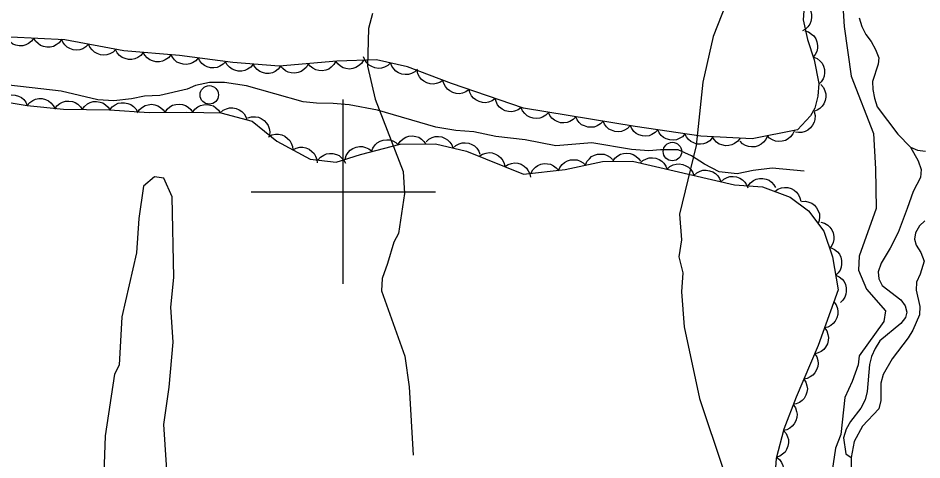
# Model space of a CAD drawing. Extents: x 282461 to 284471, y 5554090 to 5557646.
# Drawn here: x 283364.7 to 283462.8, y 5556370.9 to 5556418.8 of the extents above; entities that cross this region are included whole.
import ezdxf

# ---------------------------------------------------------------- set-up
doc = ezdxf.new("R2010")
doc.units = 0
for name, color, linetype in [('Niveau 2', 7, 'Continuous'), ('Niveau 22', 7, 'Continuous'), ('Niveau 36', 7, 'Continuous'), ('Niveau 4', 7, 'Continuous'), ('Niveau 44', 7, 'Continuous'), ('Niveau 61', 7, 'Continuous'), ('Niveau 7', 7, 'Continuous')]:
    doc.layers.add(name, color=color, linetype=linetype)

msp = doc.modelspace()

# ---------------------------------------------------------------- linework, layer by layer
at = {"layer": 'Niveau 2'}
for points in [[(283454.07, 5556423.13), (283454.38, 5556417.93), (283455.15, 5556412.56), (283457.57, 5556406.31), (283457.81, 5556402.5), (283457.86, 5556398.2), (283456.01, 5556393.02), (283455.94, 5556391.5), (283456.83, 5556389.44), (283458.88, 5556387.09), (283458.69, 5556385.94), (283456.03, 5556382.22), (283455.9, 5556381.24), (283455.26, 5556379.43), (283454.46, 5556377.69), (283454.03, 5556373.66), (283453.46, 5556372.2), (283452.63, 5556366.62)], [(283441.56, 5556420.43), (283440.15, 5556416.86), (283439.05, 5556411.9), (283438.31, 5556405.02), (283436.5, 5556397.58), (283436.74, 5556394.79), (283436.44, 5556392.95), (283436.87, 5556391.19), (283436.71, 5556389.16), (283437.01, 5556385.35), (283438.69, 5556377.57), (283441.27, 5556369.79)], [(283403.17, 5556419.35), (283402.73, 5556417.7), (283402.63, 5556413.63), (283403.46, 5556410.06), (283406.5, 5556402.22), (283406.63, 5556399.82), (283405.98, 5556395.46), (283405.5, 5556394.52), (283404.81, 5556392.22), (283404.21, 5556390.61), (283404.15, 5556389.25), (283406.67, 5556382.18), (283407.17, 5556378.84), (283407.59, 5556371.44)], [(283381.12, 5556365.44), (283380.5, 5556374.75), (283381.09, 5556378.79), (283381.52, 5556383.69), (283381.27, 5556387.5), (283381.59, 5556390.69), (283381.4, 5556399.45), (283380.5, 5556401.48), (283379.49, 5556401.62), (283378.32, 5556400.62), (283377.8, 5556397.09), (283377.53, 5556393.38), (283375.96, 5556386.43)], [(283375.96, 5556386.43), (283375.65, 5556381.2), (283375.17, 5556380.21), (283374.15, 5556373.54), (283373.88, 5556366.38)]]:
    msp.add_lwpolyline(points, dxfattribs=at)
at = {"layer": 'Niveau 22'}
msp.add_lwpolyline([(283450.05, 5556402.25), (283446.56, 5556402.56), (283444.52, 5556402.31), (283442.79, 5556401.94), (283440.81, 5556402.15), (283439.23, 5556403), (283437.82, 5556403.92), (283436.36, 5556404.54), (283434.45, 5556404.57), (283433.17, 5556404.44), (283431.31, 5556404.6), (283427, 5556405.3), (283423.07, 5556404.97), (283419.75, 5556405.62), (283416.57, 5556405.99), (283414.19, 5556406.49), (283412.21, 5556406.64), (283410.05, 5556407.02), (283403.7, 5556408.87), (283400.65, 5556409.42), (283398.9, 5556409.57), (283397.1, 5556409.61), (283395.65, 5556409.76), (283389.48, 5556411.49), (283387.1, 5556411.87), (283385.47, 5556411.85), (283383.96, 5556411.55), (283383.04, 5556411.13), (283380.08, 5556410.46), (283378.4, 5556410.38), (283377.01, 5556410.07), (283375.09, 5556409.88), (283373.35, 5556409.97), (283369.38, 5556410.92), (283361.44, 5556411.81)], dxfattribs=at)
at = {"layer": 'Niveau 36'}
for centre in [(283385.444, 5556410.518), (283435.747, 5556404.368)]:
    msp.add_circle(centre, 1, dxfattribs=at)
at = {"layer": 'Niveau 4'}
for points in [[(283456.01, 5556418.86), (283456.31, 5556417.94), (283456.73, 5556417.07), (283457.32, 5556416.32), (283457.79, 5556415.45), (283458.15, 5556414.53), (283458.1, 5556413.83), (283457.48, 5556411.96), (283457.5, 5556411.09), (283457.68, 5556410.16), (283457.98, 5556409.23), (283460.23, 5556406.24), (283461.58, 5556404.86), (283462.34, 5556404.52), (283463.22, 5556404.41)], [(283463.16, 5556396.85), (283462.58, 5556396.32), (283462.12, 5556395.56), (283462.02, 5556394.86), (283462.2, 5556394.22), (283462.73, 5556393.41), (283463.09, 5556392.48), (283462.64, 5556391.08), (283462.24, 5556390.21), (283462.2, 5556389.33), (283462.62, 5556387.54), (283462.58, 5556386.66), (283461.84, 5556384.97), (283461.33, 5556384.15), (283459.61, 5556381.86), (283458.64, 5556380.16), (283458.36, 5556379.23), (283458.38, 5556377.37), (283458.16, 5556376.44), (283456.38, 5556374.56), (283455.47, 5556372.92), (283455.14, 5556371.17), (283455.11, 5556368.26)]]:
    msp.add_lwpolyline(points, dxfattribs=at)
at = {"layer": 'Niveau 44'}
for points in [[(283450.06, 5556420.45), (283450.39, 5556420.2), (283450.63, 5556419.87), (283450.78, 5556419.58), (283450.85, 5556419.23), (283450.86, 5556418.86), (283450.77, 5556418.49), (283450.67, 5556418.18), (283450.46, 5556417.9), (283450.19, 5556417.64), (283449.88, 5556417.46)], [(283450.01, 5556419.63), (283449.95, 5556418.65), (283450.42, 5556416.51), (283451.14, 5556414.31), (283451.63, 5556411.76), (283451.53, 5556410.36), (283451.2, 5556409.08), (283450.75, 5556408.26), (283449.32, 5556406.73), (283444.41, 5556405.74), (283438.82, 5556406.03), (283431.68, 5556407.1), (283419.57, 5556409.06), (283411.76, 5556411.76), (283406.97, 5556413.56), (283403.59, 5556414.33), (283399.29, 5556414.17), (283393.03, 5556413.63), (283388.02, 5556414.04), (283382.21, 5556414.79), (283376.16, 5556415.3), (283369.75, 5556416.5), (283358.01, 5556417.06)], [(283366.4, 5556416.66), (283366.15, 5556416.33), (283365.82, 5556416.08), (283365.53, 5556415.93), (283365.19, 5556415.85), (283364.82, 5556415.84), (283364.44, 5556415.92), (283364.13, 5556416.02), (283363.85, 5556416.23), (283363.59, 5556416.5), (283363.4, 5556416.8)], [(283450.11, 5556417.46), (283450.51, 5556417.34), (283450.85, 5556417.12), (283451.1, 5556416.91), (283451.3, 5556416.61), (283451.44, 5556416.27), (283451.5, 5556415.89), (283451.51, 5556415.57), (283451.42, 5556415.23), (283451.26, 5556414.89), (283451.04, 5556414.61)], [(283369.4, 5556416.52), (283369.15, 5556416.18), (283368.82, 5556415.94), (283368.53, 5556415.78), (283368.18, 5556415.71), (283367.81, 5556415.7), (283367.44, 5556415.78), (283367.13, 5556415.88), (283366.85, 5556416.09), (283366.59, 5556416.35), (283366.4, 5556416.66)], [(283372.35, 5556416.01), (283372.06, 5556415.72), (283371.7, 5556415.52), (283371.39, 5556415.41), (283371.04, 5556415.38), (283370.67, 5556415.42), (283370.31, 5556415.55), (283370.02, 5556415.69), (283369.77, 5556415.94), (283369.55, 5556416.24), (283369.4, 5556416.57)], [(283375.3, 5556415.46), (283375.01, 5556415.16), (283374.65, 5556414.97), (283374.34, 5556414.85), (283373.99, 5556414.83), (283373.62, 5556414.86), (283373.26, 5556415), (283372.97, 5556415.14), (283372.72, 5556415.39), (283372.49, 5556415.68), (283372.35, 5556416.01)], [(283378.28, 5556415.12), (283378.02, 5556414.8), (283377.68, 5556414.57), (283377.38, 5556414.42), (283377.04, 5556414.36), (283376.67, 5556414.36), (283376.3, 5556414.45), (283375.99, 5556414.57), (283375.71, 5556414.79), (283375.46, 5556415.06), (283375.29, 5556415.37)], [(283381.27, 5556414.87), (283381.01, 5556414.54), (283380.67, 5556414.32), (283380.37, 5556414.17), (283380.03, 5556414.11), (283379.66, 5556414.11), (283379.29, 5556414.2), (283378.98, 5556414.32), (283378.7, 5556414.53), (283378.46, 5556414.81), (283378.28, 5556415.12)], [(283384.25, 5556414.53), (283383.97, 5556414.21), (283383.63, 5556414), (283383.32, 5556413.87), (283382.98, 5556413.82), (283382.61, 5556413.84), (283382.24, 5556413.95), (283381.94, 5556414.07), (283381.67, 5556414.3), (283381.44, 5556414.59), (283381.27, 5556414.91)], [(283387.23, 5556414.14), (283386.95, 5556413.83), (283386.6, 5556413.62), (283386.3, 5556413.48), (283385.95, 5556413.44), (283385.58, 5556413.45), (283385.22, 5556413.56), (283384.92, 5556413.69), (283384.65, 5556413.92), (283384.41, 5556414.21), (283384.25, 5556414.53)], [(283390.21, 5556413.86), (283389.95, 5556413.53), (283389.61, 5556413.31), (283389.32, 5556413.16), (283388.97, 5556413.09), (283388.6, 5556413.09), (283388.23, 5556413.19), (283387.93, 5556413.3), (283387.65, 5556413.52), (283387.4, 5556413.79), (283387.22, 5556414.11)], [(283393.2, 5556413.62), (283392.94, 5556413.29), (283392.61, 5556413.06), (283392.31, 5556412.91), (283391.96, 5556412.85), (283391.59, 5556412.85), (283391.22, 5556412.94), (283390.92, 5556413.06), (283390.64, 5556413.27), (283390.39, 5556413.55), (283390.21, 5556413.86)], [(283396.19, 5556413.9), (283395.99, 5556413.54), (283395.7, 5556413.26), (283395.43, 5556413.06), (283395.1, 5556412.94), (283394.73, 5556412.88), (283394.35, 5556412.91), (283394.03, 5556412.97), (283393.72, 5556413.14), (283393.43, 5556413.37), (283393.2, 5556413.64)], [(283399.18, 5556414.16), (283398.98, 5556413.8), (283398.69, 5556413.51), (283398.42, 5556413.32), (283398.09, 5556413.2), (283397.72, 5556413.14), (283397.34, 5556413.17), (283397.02, 5556413.23), (283396.71, 5556413.4), (283396.42, 5556413.62), (283396.19, 5556413.9)], [(283402.18, 5556414.28), (283401.96, 5556413.92), (283401.65, 5556413.66), (283401.38, 5556413.47), (283401.04, 5556413.37), (283400.67, 5556413.32), (283400.29, 5556413.37), (283399.98, 5556413.45), (283399.68, 5556413.63), (283399.39, 5556413.88), (283399.18, 5556414.17)], [(283405.14, 5556413.98), (283404.84, 5556413.69), (283404.47, 5556413.51), (283404.16, 5556413.41), (283403.81, 5556413.39), (283403.44, 5556413.45), (283403.09, 5556413.59), (283402.8, 5556413.75), (283402.55, 5556414), (283402.35, 5556414.31), (283402.21, 5556414.64)], [(283408.07, 5556413.31), (283407.76, 5556413.02), (283407.4, 5556412.85), (283407.08, 5556412.74), (283406.73, 5556412.73), (283406.37, 5556412.78), (283406.01, 5556412.92), (283405.72, 5556413.08), (283405.48, 5556413.34), (283405.27, 5556413.64), (283405.14, 5556413.98)], [(283451.08, 5556414.62), (283451.47, 5556414.45), (283451.78, 5556414.19), (283452, 5556413.94), (283452.15, 5556413.63), (283452.25, 5556413.27), (283452.26, 5556412.89), (283452.23, 5556412.56), (283452.1, 5556412.24), (283451.9, 5556411.92), (283451.65, 5556411.67)], [(283410.83, 5556412.11), (283410.49, 5556411.87), (283410.1, 5556411.74), (283409.78, 5556411.68), (283409.43, 5556411.71), (283409.07, 5556411.81), (283408.74, 5556412), (283408.48, 5556412.2), (283408.27, 5556412.48), (283408.11, 5556412.81), (283408.02, 5556413.16)], [(283413.66, 5556411.1), (283413.32, 5556410.85), (283412.94, 5556410.71), (283412.62, 5556410.64), (283412.27, 5556410.67), (283411.91, 5556410.76), (283411.57, 5556410.94), (283411.31, 5556411.13), (283411.09, 5556411.41), (283410.92, 5556411.74), (283410.82, 5556412.08)], [(283416.49, 5556410.12), (283416.16, 5556409.87), (283415.78, 5556409.73), (283415.46, 5556409.66), (283415.1, 5556409.69), (283414.75, 5556409.78), (283414.41, 5556409.96), (283414.14, 5556410.15), (283413.93, 5556410.43), (283413.75, 5556410.76), (283413.66, 5556411.1)], [(283451.86, 5556411.63), (283452.13, 5556411.32), (283452.3, 5556410.95), (283452.4, 5556410.63), (283452.4, 5556410.28), (283452.34, 5556409.91), (283452.18, 5556409.56), (283452.02, 5556409.28), (283451.76, 5556409.04), (283451.45, 5556408.84), (283451.11, 5556408.72)], [(283362.18, 5556409.93), (283365.68, 5556409.38), (283369.63, 5556408.96), (283374.63, 5556408.89), (283378.93, 5556408.59), (283383, 5556408.63), (283386.72, 5556408.55), (283390.1, 5556407.66), (283392.79, 5556405.48), (283396.42, 5556403.54), (283399.21, 5556403.22), (283401.88, 5556404.06), (283406.17, 5556405.15), (283410, 5556405.19), (283413.38, 5556404.41), (283419.57, 5556401.91), (283424.1, 5556402.42), (283428.16, 5556403.28), (283431.41, 5556403.31), (283442.48, 5556400.75), (283445.51, 5556400.55), (283448.54, 5556399.42), (283450.53, 5556397.93), (283452.18, 5556395.74), (283453.13, 5556392.96), (283453.75, 5556389.36), (283451.55, 5556383.31), (283449.18, 5556377.73), (283447.84, 5556374.23), (283447.02, 5556371.08), (283446.83, 5556368.61)], [(283362.72, 5556409.85), (283363.01, 5556410.15), (283363.36, 5556410.35), (283363.66, 5556410.48), (283364.01, 5556410.52), (283364.38, 5556410.49), (283364.74, 5556410.37), (283365.04, 5556410.23), (283365.3, 5556410), (283365.53, 5556409.71), (283365.68, 5556409.38)], [(283365.68, 5556409.38), (283365.95, 5556409.7), (283366.29, 5556409.92), (283366.59, 5556410.06), (283366.94, 5556410.11), (283367.31, 5556410.11), (283367.68, 5556410), (283367.98, 5556409.88), (283368.25, 5556409.66), (283368.49, 5556409.38), (283368.66, 5556409.06)], [(283419.33, 5556409.14), (283419, 5556408.89), (283418.61, 5556408.75), (283418.29, 5556408.68), (283417.94, 5556408.71), (283417.58, 5556408.8), (283417.25, 5556408.98), (283416.98, 5556409.17), (283416.76, 5556409.45), (283416.59, 5556409.78), (283416.49, 5556410.12)], [(283368.66, 5556408.97), (283368.9, 5556409.32), (283369.22, 5556409.57), (283369.5, 5556409.74), (283369.84, 5556409.82), (283370.21, 5556409.85), (283370.59, 5556409.78), (283370.9, 5556409.69), (283371.19, 5556409.49), (283371.46, 5556409.23), (283371.66, 5556408.93)], [(283371.66, 5556408.93), (283371.9, 5556409.27), (283372.21, 5556409.53), (283372.5, 5556409.69), (283372.84, 5556409.78), (283373.21, 5556409.81), (283373.59, 5556409.74), (283373.9, 5556409.64), (283374.19, 5556409.45), (283374.46, 5556409.19), (283374.65, 5556408.89)], [(283374.65, 5556408.89), (283374.91, 5556409.22), (283375.24, 5556409.45), (283375.54, 5556409.6), (283375.88, 5556409.67), (283376.25, 5556409.67), (283376.62, 5556409.58), (283376.93, 5556409.47), (283377.21, 5556409.26), (283377.47, 5556408.99), (283377.65, 5556408.68)], [(283377.64, 5556408.58), (283377.87, 5556408.93), (283378.19, 5556409.18), (283378.47, 5556409.36), (283378.81, 5556409.45), (283379.17, 5556409.49), (283379.55, 5556409.43), (283379.87, 5556409.34), (283380.16, 5556409.15), (283380.44, 5556408.9), (283380.64, 5556408.61)], [(283380.64, 5556408.61), (283380.87, 5556408.95), (283381.18, 5556409.21), (283381.46, 5556409.39), (283381.8, 5556409.48), (283382.17, 5556409.52), (283382.55, 5556409.46), (283382.86, 5556409.37), (283383.16, 5556409.18), (283383.43, 5556408.93), (283383.64, 5556408.64)], [(283383.64, 5556408.62), (283383.88, 5556408.96), (283384.2, 5556409.21), (283384.49, 5556409.37), (283384.83, 5556409.45), (283385.2, 5556409.48), (283385.57, 5556409.41), (283385.89, 5556409.31), (283386.17, 5556409.11), (283386.44, 5556408.85), (283386.64, 5556408.55)], [(283386.64, 5556408.57), (283386.95, 5556408.85), (283387.32, 5556409.01), (283387.64, 5556409.11), (283387.99, 5556409.11), (283388.36, 5556409.05), (283388.7, 5556408.89), (283388.99, 5556408.72), (283389.22, 5556408.46), (283389.42, 5556408.15), (283389.54, 5556407.81)], [(283422.28, 5556408.62), (283422, 5556408.32), (283421.64, 5556408.11), (283421.34, 5556407.99), (283420.99, 5556407.96), (283420.62, 5556407.98), (283420.26, 5556408.11), (283419.96, 5556408.24), (283419.7, 5556408.48), (283419.47, 5556408.77), (283419.32, 5556409.1)], [(283389.65, 5556408.03), (283390.05, 5556408.15), (283390.46, 5556408.15), (283390.78, 5556408.1), (283391.1, 5556407.96), (283391.41, 5556407.75), (283391.66, 5556407.46), (283391.85, 5556407.2), (283391.96, 5556406.86), (283392.01, 5556406.5), (283391.98, 5556406.14)], [(283425.24, 5556408.14), (283424.96, 5556407.84), (283424.61, 5556407.64), (283424.3, 5556407.51), (283423.95, 5556407.48), (283423.58, 5556407.5), (283423.22, 5556407.63), (283422.92, 5556407.76), (283422.66, 5556408), (283422.43, 5556408.29), (283422.28, 5556408.62)], [(283428.21, 5556407.66), (283427.92, 5556407.36), (283427.57, 5556407.16), (283427.26, 5556407.03), (283426.91, 5556407), (283426.54, 5556407.02), (283426.18, 5556407.15), (283425.88, 5556407.28), (283425.62, 5556407.52), (283425.4, 5556407.82), (283425.24, 5556408.14)], [(283451.14, 5556408.67), (283451.23, 5556408.27), (283451.2, 5556407.86), (283451.13, 5556407.54), (283450.97, 5556407.23), (283450.74, 5556406.94), (283450.44, 5556406.7), (283450.16, 5556406.53), (283449.81, 5556406.45), (283449.44, 5556406.43), (283449.09, 5556406.48)], [(283431.17, 5556407.18), (283430.88, 5556406.88), (283430.53, 5556406.68), (283430.22, 5556406.55), (283429.87, 5556406.52), (283429.5, 5556406.54), (283429.14, 5556406.67), (283428.85, 5556406.8), (283428.59, 5556407.04), (283428.36, 5556407.34), (283428.21, 5556407.66)], [(283434.14, 5556406.73), (283433.85, 5556406.42), (283433.5, 5556406.22), (283433.2, 5556406.09), (283432.85, 5556406.05), (283432.48, 5556406.07), (283432.11, 5556406.19), (283431.82, 5556406.33), (283431.56, 5556406.56), (283431.32, 5556406.85), (283431.17, 5556407.18)], [(283391.87, 5556405.97), (283392.24, 5556406.17), (283392.64, 5556406.24), (283392.97, 5556406.26), (283393.31, 5556406.18), (283393.65, 5556406.04), (283393.95, 5556405.8), (283394.19, 5556405.58), (283394.35, 5556405.27), (283394.48, 5556404.92), (283394.51, 5556404.56)], [(283405.97, 5556405.15), (283406.2, 5556405.5), (283406.51, 5556405.76), (283406.79, 5556405.93), (283407.13, 5556406.02), (283407.5, 5556406.06), (283407.88, 5556406), (283408.19, 5556405.91), (283408.49, 5556405.72), (283408.76, 5556405.47), (283408.97, 5556405.18)], [(283408.99, 5556405.42), (283409.3, 5556405.71), (283409.66, 5556405.89), (283409.98, 5556405.99), (283410.33, 5556406), (283410.69, 5556405.95), (283411.05, 5556405.8), (283411.33, 5556405.65), (283411.58, 5556405.39), (283411.78, 5556405.08), (283411.91, 5556404.75)], [(283437.1, 5556406.29), (283436.82, 5556405.98), (283436.47, 5556405.77), (283436.17, 5556405.65), (283435.82, 5556405.61), (283435.45, 5556405.63), (283435.08, 5556405.75), (283434.78, 5556405.88), (283434.52, 5556406.12), (283434.29, 5556406.41), (283434.14, 5556406.73)], [(283440.07, 5556405.84), (283439.79, 5556405.54), (283439.44, 5556405.33), (283439.13, 5556405.2), (283438.78, 5556405.16), (283438.41, 5556405.18), (283438.05, 5556405.3), (283437.75, 5556405.44), (283437.49, 5556405.67), (283437.26, 5556405.96), (283437.1, 5556406.29)], [(283446.05, 5556406.07), (283445.88, 5556405.68), (283445.63, 5556405.37), (283445.38, 5556405.15), (283445.07, 5556404.99), (283444.71, 5556404.89), (283444.33, 5556404.87), (283444, 5556404.9), (283443.68, 5556405.03), (283443.36, 5556405.22), (283443.1, 5556405.48)], [(283448.99, 5556406.66), (283448.83, 5556406.28), (283448.57, 5556405.96), (283448.32, 5556405.74), (283448.01, 5556405.58), (283447.65, 5556405.48), (283447.27, 5556405.47), (283446.95, 5556405.49), (283446.62, 5556405.62), (283446.3, 5556405.82), (283446.05, 5556406.07)], [(283403.07, 5556404.36), (283403.21, 5556404.75), (283403.45, 5556405.08), (283403.68, 5556405.32), (283403.99, 5556405.49), (283404.34, 5556405.61), (283404.72, 5556405.64), (283405.05, 5556405.63), (283405.38, 5556405.52), (283405.71, 5556405.34), (283405.97, 5556405.1)], [(283411.91, 5556404.75), (283412.22, 5556405.03), (283412.59, 5556405.21), (283412.9, 5556405.32), (283413.25, 5556405.33), (283413.62, 5556405.27), (283413.97, 5556405.13), (283414.26, 5556404.97), (283414.5, 5556404.72), (283414.71, 5556404.41), (283414.84, 5556404.07)], [(283443.08, 5556405.81), (283442.83, 5556405.48), (283442.5, 5556405.24), (283442.21, 5556405.08), (283441.86, 5556405.01), (283441.49, 5556404.99), (283441.12, 5556405.08), (283440.81, 5556405.18), (283440.53, 5556405.39), (283440.27, 5556405.66), (283440.08, 5556405.96)], [(283394.51, 5556404.56), (283394.88, 5556404.75), (283395.28, 5556404.83), (283395.61, 5556404.85), (283395.95, 5556404.77), (283396.29, 5556404.62), (283396.6, 5556404.39), (283396.83, 5556404.16), (283397, 5556403.85), (283397.12, 5556403.5), (283397.16, 5556403.15)], [(283397.25, 5556403.44), (283397.52, 5556403.76), (283397.87, 5556403.98), (283398.17, 5556404.12), (283398.51, 5556404.17), (283398.88, 5556404.16), (283399.25, 5556404.05), (283399.55, 5556403.93), (283399.82, 5556403.7), (283400.06, 5556403.42), (283400.23, 5556403.1)], [(283400.19, 5556403.53), (283400.31, 5556403.93), (283400.53, 5556404.27), (283400.75, 5556404.52), (283401.05, 5556404.7), (283401.39, 5556404.84), (283401.77, 5556404.9), (283402.09, 5556404.91), (283402.43, 5556404.81), (283402.77, 5556404.65), (283403.05, 5556404.43)], [(283414.77, 5556403.85), (283415.11, 5556404.08), (283415.5, 5556404.2), (283415.83, 5556404.26), (283416.17, 5556404.21), (283416.53, 5556404.1), (283416.85, 5556403.9), (283417.11, 5556403.7), (283417.31, 5556403.41), (283417.47, 5556403.08), (283417.55, 5556402.73)], [(283426.3, 5556402.89), (283426.46, 5556403.27), (283426.72, 5556403.59), (283426.96, 5556403.82), (283427.27, 5556403.97), (283427.62, 5556404.08), (283428.01, 5556404.1), (283428.33, 5556404.08), (283428.66, 5556403.95), (283428.98, 5556403.76), (283429.24, 5556403.51)], [(283429.26, 5556403.29), (283429.49, 5556403.64), (283429.81, 5556403.9), (283430.09, 5556404.07), (283430.42, 5556404.16), (283430.79, 5556404.2), (283431.17, 5556404.14), (283431.49, 5556404.05), (283431.78, 5556403.86), (283432.06, 5556403.61), (283432.26, 5556403.32)], [(283417.55, 5556402.73), (283417.89, 5556402.96), (283418.28, 5556403.08), (283418.61, 5556403.13), (283418.96, 5556403.09), (283419.31, 5556402.98), (283419.63, 5556402.78), (283419.89, 5556402.58), (283420.09, 5556402.29), (283420.25, 5556401.96), (283420.33, 5556401.6)], [(283420.38, 5556402), (283420.57, 5556402.37), (283420.86, 5556402.66), (283421.12, 5556402.86), (283421.45, 5556402.99), (283421.81, 5556403.06), (283422.19, 5556403.04), (283422.51, 5556402.99), (283422.83, 5556402.83), (283423.13, 5556402.61), (283423.36, 5556402.34)], [(283423.37, 5556402.27), (283423.53, 5556402.65), (283423.78, 5556402.97), (283424.02, 5556403.19), (283424.34, 5556403.35), (283424.69, 5556403.46), (283425.07, 5556403.48), (283425.4, 5556403.46), (283425.73, 5556403.33), (283426.05, 5556403.14), (283426.3, 5556402.89)], [(283432.24, 5556403.12), (283432.54, 5556403.4), (283432.91, 5556403.58), (283433.22, 5556403.68), (283433.57, 5556403.7), (283433.94, 5556403.64), (283434.29, 5556403.5), (283434.58, 5556403.34), (283434.82, 5556403.09), (283435.03, 5556402.78), (283435.16, 5556402.44)], [(283435.16, 5556402.44), (283435.46, 5556402.73), (283435.83, 5556402.91), (283436.14, 5556403.01), (283436.49, 5556403.02), (283436.86, 5556402.97), (283437.21, 5556402.82), (283437.5, 5556402.66), (283437.74, 5556402.41), (283437.95, 5556402.1), (283438.08, 5556401.77)], [(283438.08, 5556401.77), (283438.39, 5556402.05), (283438.75, 5556402.23), (283439.06, 5556402.33), (283439.42, 5556402.34), (283439.78, 5556402.29), (283440.14, 5556402.15), (283440.42, 5556401.99), (283440.66, 5556401.73), (283440.87, 5556401.43), (283441, 5556401.09)], [(283441, 5556401.09), (283441.31, 5556401.38), (283441.67, 5556401.55), (283441.99, 5556401.66), (283442.34, 5556401.67), (283442.7, 5556401.62), (283443.06, 5556401.47), (283443.34, 5556401.31), (283443.59, 5556401.06), (283443.79, 5556400.75), (283443.92, 5556400.42)], [(283443.96, 5556400.65), (283444.21, 5556400.98), (283444.55, 5556401.22), (283444.84, 5556401.37), (283445.18, 5556401.44), (283445.55, 5556401.44), (283445.93, 5556401.36), (283446.23, 5556401.25), (283446.51, 5556401.03), (283446.77, 5556400.77), (283446.95, 5556400.45)], [(283446.86, 5556400.05), (283447.2, 5556400.29), (283447.59, 5556400.42), (283447.91, 5556400.48), (283448.26, 5556400.45), (283448.62, 5556400.35), (283448.95, 5556400.16), (283449.21, 5556399.96), (283449.42, 5556399.68), (283449.59, 5556399.35), (283449.67, 5556399)], [(283449.76, 5556398.95), (283450.18, 5556398.97), (283450.57, 5556398.87), (283450.88, 5556398.75), (283451.16, 5556398.54), (283451.4, 5556398.26), (283451.58, 5556397.92), (283451.7, 5556397.62), (283451.72, 5556397.27), (283451.68, 5556396.9), (283451.56, 5556396.56)], [(283451.85, 5556396.71), (283452.25, 5556396.6), (283452.6, 5556396.38), (283452.85, 5556396.17), (283453.05, 5556395.88), (283453.19, 5556395.54), (283453.26, 5556395.16), (283453.27, 5556394.84), (283453.19, 5556394.5), (283453.04, 5556394.16), (283452.82, 5556393.87)], [(283452.97, 5556393.91), (283453.35, 5556393.74), (283453.65, 5556393.47), (283453.87, 5556393.22), (283454.02, 5556392.9), (283454.11, 5556392.54), (283454.11, 5556392.16), (283454.08, 5556391.84), (283453.94, 5556391.51), (283453.73, 5556391.2), (283453.48, 5556390.95)], [(283453.48, 5556390.95), (283453.86, 5556390.78), (283454.16, 5556390.51), (283454.38, 5556390.26), (283454.53, 5556389.95), (283454.62, 5556389.59), (283454.62, 5556389.2), (283454.59, 5556388.88), (283454.45, 5556388.56), (283454.24, 5556388.25), (283453.98, 5556388)], [(283453.28, 5556388.06), (283453.52, 5556387.72), (283453.66, 5556387.34), (283453.72, 5556387.02), (283453.69, 5556386.67), (283453.59, 5556386.31), (283453.4, 5556385.98), (283453.21, 5556385.71), (283452.93, 5556385.5), (283452.6, 5556385.33), (283452.25, 5556385.24)], [(283452.25, 5556385.24), (283452.5, 5556384.91), (283452.63, 5556384.52), (283452.7, 5556384.2), (283452.66, 5556383.85), (283452.57, 5556383.49), (283452.38, 5556383.16), (283452.19, 5556382.89), (283451.91, 5556382.68), (283451.58, 5556382.51), (283451.23, 5556382.43)], [(283451.18, 5556382.44), (283451.41, 5556382.09), (283451.52, 5556381.7), (283451.57, 5556381.38), (283451.52, 5556381.03), (283451.4, 5556380.68), (283451.2, 5556380.35), (283450.99, 5556380.1), (283450.7, 5556379.91), (283450.36, 5556379.75), (283450.01, 5556379.68)], [(283450.01, 5556379.68), (283450.24, 5556379.33), (283450.35, 5556378.94), (283450.4, 5556378.62), (283450.35, 5556378.27), (283450.23, 5556377.92), (283450.03, 5556377.59), (283449.82, 5556377.34), (283449.53, 5556377.15), (283449.19, 5556376.99), (283448.84, 5556376.92)], [(283448.87, 5556376.91), (283449.11, 5556376.57), (283449.23, 5556376.18), (283449.29, 5556375.86), (283449.25, 5556375.51), (283449.15, 5556375.15), (283448.96, 5556374.82), (283448.76, 5556374.56), (283448.48, 5556374.36), (283448.15, 5556374.19), (283447.79, 5556374.11)], [(283447.81, 5556374.11), (283448.08, 5556373.79), (283448.25, 5556373.42), (283448.35, 5556373.11), (283448.35, 5556372.76), (283448.29, 5556372.39), (283448.13, 5556372.04), (283447.97, 5556371.76), (283447.7, 5556371.53), (283447.39, 5556371.33), (283447.05, 5556371.21)], [(283447.03, 5556371.21), (283447.36, 5556370.95), (283447.59, 5556370.62), (283447.74, 5556370.32), (283447.8, 5556369.98), (283447.8, 5556369.61), (283447.71, 5556369.24), (283447.6, 5556368.93), (283447.38, 5556368.65), (283447.11, 5556368.4), (283446.8, 5556368.22)]]:
    msp.add_lwpolyline(points, dxfattribs=at)
at = {"layer": 'Niveau 61'}
for points in [[(283400, 5556390), (283400, 5556410)], [(283390, 5556400), (283410, 5556400)]]:
    msp.add_lwpolyline(points, dxfattribs=at)
at = {"layer": 'Niveau 7'}
msp.add_lwpolyline([(283461.58, 5556404.86), (283462.41, 5556403.35), (283462.77, 5556402.43), (283462.67, 5556401.55), (283461.87, 5556400.03), (283461.25, 5556398.17), (283460.24, 5556395.6), (283459.38, 5556393.9), (283458.41, 5556392.26), (283458.08, 5556391.33), (283458.14, 5556390.57), (283458.5, 5556389.82), (283460.55, 5556388.27), (283461.03, 5556387.64), (283461.21, 5556386.94), (283461.04, 5556386.36), (283460.53, 5556385.72), (283458.28, 5556383.83), (283457.77, 5556383.01), (283457.37, 5556382.13), (283457.15, 5556381.26), (283456.89, 5556378.35), (283456.67, 5556377.42), (283456.21, 5556376.54), (283455.07, 5556375.07), (283454.61, 5556374.25), (283454.33, 5556373.32), (283454.58, 5556371.58), (283455.14, 5556371.17)], dxfattribs=at)

doc.saveas('drawing.dxf')
